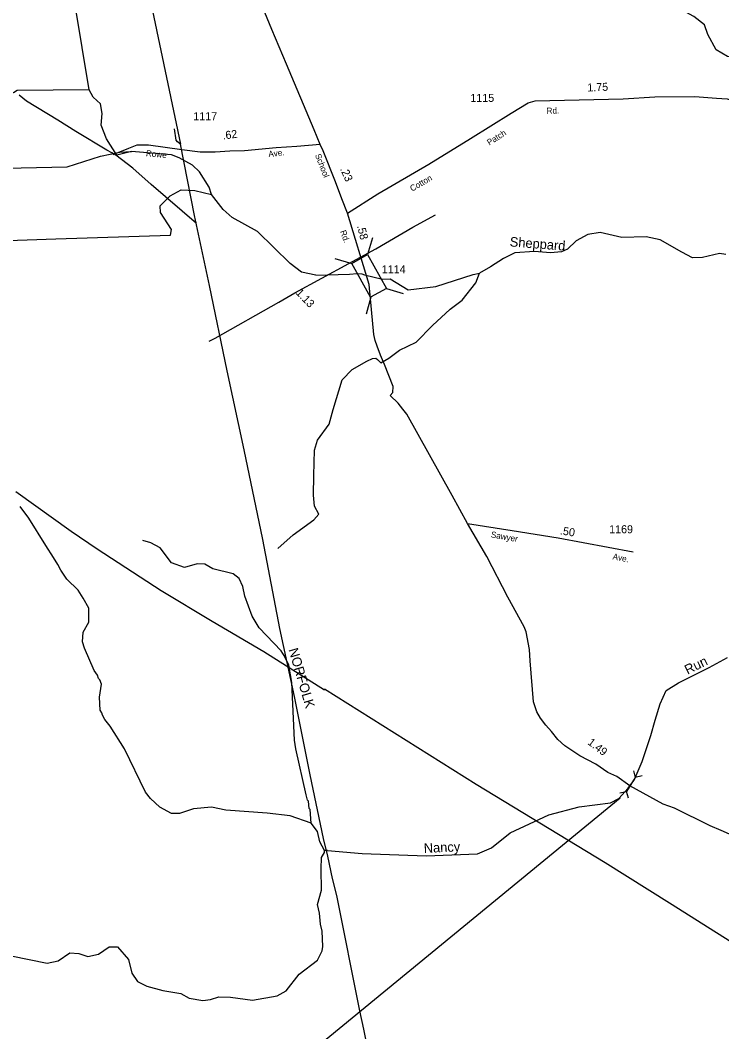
# Model space of a CAD drawing. Extents: x 2532689 to 2764727, y 536648 to 732970.
# Drawn here: x 2591432 to 2602391, y 594925 to 610730 of the extents above; entities that cross this region are included whole.
import ezdxf

# ---------------------------------------------------------------- set-up
doc = ezdxf.new("R2010")
doc.units = 0
for name, color, linetype in [('Exist Hydrographic Creek Single Shore', 7, 'Continuous'), ('Exist Hydrographic Creek Single Shore Label', 7, 'Continuous'), ('Exist Railroad Mainline', 7, 'Continuous'), ('Exist Railroad Mainline Label', 7, 'Continuous'), ('Exist Railroad Siding', 7, 'Continuous'), ('Exist Road Primary NC Attributed', 7, 'Continuous'), ('Exist Road Primary NC Mileage Hundredths English Label', 7, 'Continuous'), ('Exist Road Primary NC Structure Culvert CELL', 7, 'Continuous'), ('Exist Road Primary NC Structure Culvert Number Label', 7, 'Continuous'), ('Exist Road Secondary Mileage Hundredths English Label', 7, 'Continuous'), ('Exist Road Secondary Structure Standard Bridge CELL', 7, 'Continuous'), ('Exist Road Secondary Type 41 Attributed', 7, 'Continuous'), ('Exist Road Secondary Type 51 Attributed', 7, 'Continuous'), ('Exist Road Secondary Type 51 Label', 7, 'Continuous'), ('Exist Road Secondary Type 51 Number Label', 7, 'Continuous'), ('Exist Utilities Electrical Transmission Line', 7, 'Continuous')]:
    doc.layers.add(name, color=color, linetype=linetype)

msp = doc.modelspace()

# ---------------------------------------------------------------- linework, layer by layer
at = {"layer": 'Exist Hydrographic Creek Single Shore'}
for p, q in [((2592507, 609644), (2592292, 610966)), ((2596233, 597757), (2596183, 597758))]:
    msp.add_line(p, q, dxfattribs=at)
for points in [[(2603896, 612722), (2603766, 612459), (2603727, 612122), (2603688, 611731), (2603599, 611515), (2603538, 611302), (2603518, 611114), (2603466, 610993), (2603423, 610764), (2603283, 610492), (2603037, 610258), (2602822, 610129), (2602479, 610163), (2602302, 610267), (2602173, 610505), (2602121, 610657), (2601957, 610789), (2601831, 610855), (2601635, 610861), (2601417, 610854), (2601219, 610875), (2601073, 610906), (2600975, 610906)], [(2592507, 609644), (2591384, 609631), (2591325, 609595), (2591211, 609610)], [(2593170, 608681), (2592942, 608620), (2592781, 608878), (2592695, 609092), (2592709, 609272), (2592688, 609423), (2592571, 609530), (2592507, 609644)], [(2583553, 608253), (2592166, 608437), (2592688, 608605), (2592987, 608670), (2593170, 608681)], [(2594417, 608006), (2594381, 608122), (2594234, 608363), (2594124, 608467), (2593914, 608579), (2593796, 608627), (2593170, 608681)], [(2590489, 607262), (2591988, 607316), (2593779, 607369), (2593794, 607462), (2593622, 607724), (2593620, 607832), (2593775, 607986), (2593948, 608082), (2594157, 608067), (2594417, 608006)], [(2596051, 606748), (2595824, 606792), (2595646, 606929), (2595136, 607430), (2594740, 607648), (2594604, 607770), (2594417, 608006)], [(2602457, 607070), (2602358, 607085), (2602092, 607022), (2601934, 607019), (2601765, 607107), (2601427, 607301), (2601211, 607344), (2600828, 607335), (2600491, 607414), (2600301, 607383), (2600119, 607281), (2599980, 607154), (2599889, 607110), (2599716, 607097), (2599464, 607116), (2599156, 607094), (2598983, 607008), (2598777, 606878), (2598608, 606777)], [(2596028, 603135), (2596015, 603309), (2596017, 603616), (2596029, 604013), (2596078, 604167), (2596260, 604419), (2596318, 604650), (2596461, 605112), (2596616, 605274), (2596848, 605404), (2596933, 605445), (2596986, 605448), (2597012, 605430), (2597067, 605377), (2597190, 605452), (2597354, 605573), (2597618, 605702), (2597872, 605959), (2598150, 606213), (2598338, 606358), (2598549, 606629), (2598608, 606777)], [(2596051, 606748), (2596577, 606763), (2596697, 606772), (2596769, 606765), (2596809, 606754), (2597089, 606682), (2597209, 606688), (2597493, 606518), (2597926, 606568), (2598505, 606756), (2598608, 606777)], [(2595975, 598186), (2595648, 598298), (2595289, 598339), (2594646, 598385), (2594420, 598432), (2594137, 598407), (2593922, 598336), (2593797, 598335), (2593612, 598432), (2593467, 598571), (2593390, 598669), (2593061, 599346), (2592837, 599701), (2592752, 599806), (2592717, 599873), (2592708, 599906), (2592682, 599948), (2592670, 600154), (2592699, 600355), (2592673, 600423), (2592656, 600445), (2592638, 600497), (2592587, 600571), (2592438, 600916), (2592403, 601016), (2592417, 601168), (2592505, 601326), (2592501, 601542), (2592415, 601700), (2592337, 601825), (2592159, 601995), (2592064, 602135), (2592021, 602226), (2591952, 602334), (2591832, 602523), (2591565, 602949), (2591428, 603131)], [(2595458, 602476), (2595695, 602689), (2596016, 602922), (2596097, 603014), (2596028, 603135)], [(2595975, 598186), (2595963, 598396), (2595946, 598411), (2595935, 598526), (2595918, 598545), (2595900, 598626), (2595736, 599348), (2595716, 599482), (2595674, 600380), (2595627, 600654), (2595557, 600802), (2595532, 600837), (2595506, 600876), (2595165, 601236), (2595054, 601419), (2594939, 601733), (2594911, 601883), (2594850, 602005), (2594757, 602080), (2594439, 602156), (2594313, 602229), (2594196, 602235), (2593997, 602181), (2593796, 602251), (2593616, 602484), (2593473, 602563), (2593347, 602601)], [(2596233, 597757), (2596772, 597710), (2597774, 597672), (2598576, 597707), (2598792, 597801), (2599087, 598033), (2599689, 598313), (2600162, 598437), (2600653, 598500), (2600785, 598568), (2600927, 598729), (2600955, 598769), (2601020, 598856), (2601148, 599150), (2601281, 599553), (2601351, 599795), (2601429, 600048), (2601524, 600259), (2601714, 600378), (2602192, 600614), (2602481, 600770)], [(2596183, 597758), (2596114, 597890), (2596077, 598056), (2595975, 598186)], [(2596132, 597472), (2596136, 597648), (2596185, 597725), (2596183, 597758)], [(2591289, 596112), (2591850, 595997), (2592024, 596034), (2592205, 596156), (2592347, 596148), (2592489, 596102), (2592655, 596138), (2592820, 596250), (2592953, 596252), (2593123, 596055), (2593177, 595841), (2593263, 595709), (2593408, 595636), (2593658, 595568), (2593942, 595523), (2594069, 595450), (2594286, 595413), (2594402, 595430), (2594535, 595469), (2594718, 595463), (2595061, 595418), (2595443, 595486), (2595584, 595563), (2595787, 595824), (2596074, 596046), (2596146, 596190), (2596161, 596256), (2596148, 596499), (2596121, 596606), (2596109, 596780), (2596073, 596913), (2596137, 597139), (2596132, 597472)]]:
    msp.add_lwpolyline(points, dxfattribs=at)
at = {"layer": 'Exist Railroad Mainline'}
for points in [[(2572526, 642282), (2573440, 641662), (2577953, 638576), (2579704, 637399), (2582102, 635741), (2582439, 635518), (2583142, 635028), (2583470, 634748), (2583589, 634603), (2583694, 634447), (2585803, 630027), (2588116, 625046), (2589600, 621905), (2590595, 619826), (2591962, 616897), (2592296, 616165), (2592491, 615705), (2592551, 615536), (2592632, 615244), (2592711, 614781), (2592925, 613761), (2593410, 611304), (2593933, 608794)], [(2596238, 597666), (2596171, 597947), (2595963, 598937), (2595717, 600163), (2595485, 601226), (2595219, 602617), (2594928, 604015), (2594662, 605254), (2594388, 606585), (2594156, 607677), (2593933, 608794)], [(2598565, 592389), (2598109, 592572), (2597938, 592655), (2597809, 592738), (2597613, 592886), (2597464, 593037), (2597305, 593234), (2597201, 593398), (2597110, 593591), (2597047, 593770), (2596989, 594036), (2596801, 594963), (2596738, 595251), (2596378, 597052), (2596312, 597320), (2596238, 597666)]]:
    msp.add_lwpolyline(points, dxfattribs=at)
at = {"layer": 'Exist Railroad Siding'}
msp.add_lwpolyline([(2593933, 608794), (2593888, 608828), (2593867, 608857), (2593844, 609035)], dxfattribs=at)
at = {"layer": 'Exist Road Primary NC Attributed'}
for points in [[(2592863, 608656), (2592787, 608701), (2592301, 608989), (2592021, 609169), (2591527, 609465), (2591415, 609559)], [(2594183, 607554), (2593475, 608163), (2593192, 608418), (2592926, 608619), (2592863, 608656)], [(2594384, 605713), (2594476, 605761), (2595469, 606322), (2595724, 606470), (2596987, 607156), (2597564, 607494), (2597917, 607690)], [(2598420, 602868), (2598181, 603303), (2597471, 604575), (2597410, 604655), (2597336, 604746), (2597211, 604868)], [(2602832, 597874), (2602382, 598067), (2602210, 598145), (2601652, 598420), (2601477, 598482), (2600955, 598769), (2600754, 598913), (2600610, 598978), (2600425, 599107), (2600173, 599235), (2599941, 599395), (2599829, 599490), (2599733, 599618), (2599641, 599714), (2599560, 599827), (2599504, 599923), (2599449, 600082), (2599396, 600723), (2599386, 600899), (2599336, 601172), (2599305, 601252), (2599049, 601714), (2598720, 602353), (2598420, 602868)]]:
    msp.add_lwpolyline(points, dxfattribs=at)
at = {"layer": 'Exist Road Primary NC Structure Culvert CELL'}
for p, q in [((2601039, 598900), (2600904, 598680)), ((2601011, 599004), (2601039, 598900)), ((2601145, 598922), (2601039, 598900)), ((2600798, 598657), (2600904, 598680)), ((2600932, 598575), (2600904, 598680))]:
    msp.add_line(p, q, dxfattribs=at)
at = {"layer": 'Exist Road Primary NC Structure Culvert Number Label'}
msp.add_line((2600804, 598575), (2595829, 594493), dxfattribs=at)
at = {"layer": 'Exist Road Secondary Structure Standard Bridge CELL'}
for p, q in [((2596935, 607332), (2596859, 607067)), ((2596347, 607005), (2596612, 606929)), ((2597151, 606538), (2597416, 606462)), ((2596910, 606404), (2596834, 606138))]:
    msp.add_line(p, q, dxfattribs=at)
msp.add_lwpolyline([(2596859, 607067), (2597152, 606538), (2596905, 606401), (2596612, 606929)], close=True, dxfattribs=at)
at = {"layer": 'Exist Road Secondary Type 41 Attributed'}
for points in [[(2596117, 608786), (2595754, 608758), (2595430, 608735), (2594937, 608690), (2594708, 608683), (2594479, 608667), (2594244, 608670), (2593955, 608703), (2593438, 608776), (2593253, 608776), (2593122, 608727), (2592880, 608625)], [(2598420, 602868), (2599118, 602755), (2599835, 602640), (2601008, 602423)]]:
    msp.add_lwpolyline(points, dxfattribs=at)
at = {"layer": 'Exist Road Secondary Type 51 Attributed'}
for points in [[(2596117, 608786), (2596022, 609017), (2595590, 610044), (2595362, 610584), (2595079, 611270), (2594941, 611589), (2594833, 611860), (2594710, 612340), (2594478, 613207), (2594317, 613812), (2594274, 613990), (2594262, 614097), (2594299, 615076), (2594337, 615938), (2594333, 616033), (2594323, 616143), (2594309, 616206), (2594301, 616232), (2594271, 616339)], [(2596544, 607713), (2597020, 608017), (2597816, 608479), (2598468, 608881), (2599102, 609280), (2599368, 609440), (2599476, 609470), (2600849, 609503), (2601347, 609535), (2601971, 609536), (2602311, 609513), (2602476, 609503), (2602695, 609423), (2603988, 609006), (2604199, 608912), (2604742, 608813), (2605190, 608743)], [(2596544, 607713), (2596456, 607937), (2596356, 608207), (2596166, 608689), (2596117, 608786)], [(2597211, 604868), (2597250, 604915), (2597259, 605006), (2597120, 605352), (2597062, 605494), (2597010, 605637), (2596978, 605727), (2596956, 605820), (2596884, 606601), (2596544, 607713)]]:
    msp.add_lwpolyline(points, dxfattribs=at)
at = {"layer": 'Exist Utilities Electrical Transmission Line'}
for points in [[(2591362, 603364), (2592225, 602745), (2592636, 602468), (2593635, 601820), (2594430, 601340), (2595236, 600865), (2596185, 600266)], [(2634075, 571204), (2621698, 583357), (2619382, 585595), (2615435, 589477), (2604415, 595140), (2601574, 596933), (2600570, 597562), (2598554, 598788), (2596183, 600276)]]:
    msp.add_lwpolyline(points, dxfattribs=at)

# ---------------------------------------------------------------- texts
at = {"layer": 'Exist Hydrographic Creek Single Shore Label'}
for s, rotation, p in [('Sheppard', 355.5772, (2599075, 607196)), ('Run', 26.2792, (2601856, 600503)), ('Nancy', 2.5182, (2597739, 597719))]:
    msp.add_text(s, height=150, rotation=rotation, dxfattribs=at).set_placement(p)
at = {"layer": 'Exist Railroad Mainline Label'}
msp.add_text('NORFOLK', height=150, rotation=286.3677, dxfattribs=at).set_placement((2595621, 600896))
at = {"layer": 'Exist Road Primary NC Mileage Hundredths English Label'}
for s, rotation, p in [('1.13', 313.3763, (2595728, 606464)), ('1.49', 322.478, (2600285, 599426))]:
    msp.add_text(s, height=125, rotation=rotation, dxfattribs=at).set_placement(p)
at = {"layer": 'Exist Road Secondary Mileage Hundredths English Label'}
for s, rotation, p in [('1.75', 2.3891, (2600293, 609615)), ('.62', 7.8525, (2594600, 608864)), ('.23', 294.1813, (2596425, 608406)), ('.58', 284.3011, (2596692, 607514)), ('.50', 350.8878, (2599857, 602698))]:
    msp.add_text(s, height=125, rotation=rotation, dxfattribs=at).set_placement(p)
at = {"layer": 'Exist Road Secondary Type 51 Label'}
for s, rotation, p in [('Rd.', 2.1439, (2599656, 609266)), ('Patch', 32.2153, (2598760, 608770)), ('Rowe', 354.4754, (2593392, 608606)), ('Ave.', 6.9935, (2595313, 608590)), ('School', 291.4945, (2596034, 608622)), ('Cotton', 30.1578, (2597554, 608050)), ('Rd.', 289.6873, (2596427, 607430)), ('Sawyer', 349.8303, (2598779, 602651)), ('Ave.', 348.7957, (2600681, 602308))]:
    msp.add_text(s, height=95, rotation=rotation, dxfattribs=at).set_placement(p)
at = {"layer": 'Exist Road Secondary Type 51 Number Label'}
for s, p in [('1115', (2598464, 609454)), ('1117', (2594136, 609168)), ('1114', (2597080, 606776)), ('1169', (2600632, 602714))]:
    msp.add_text(s, height=125, dxfattribs=at).set_placement(p)

doc.saveas('drawing.dxf')
